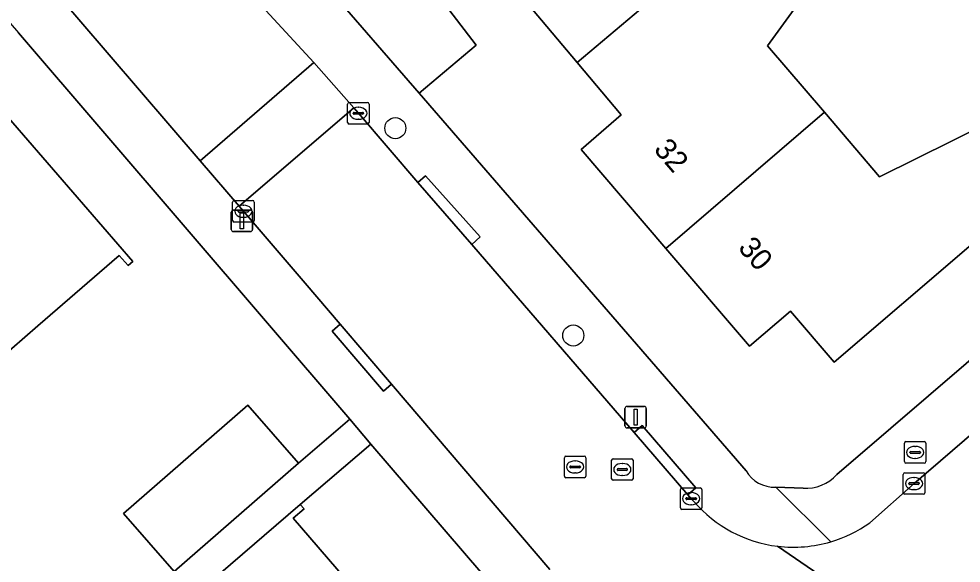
# Model space of a CAD drawing. Extents: x 159352 to 160617, y 385888 to 387323.
# Drawn here: x 160052.85 to 160096.58, y 386554.55 to 386579.83 of the extents above; entities that cross this region are included whole.
import ezdxf

# ---------------------------------------------------------------- set-up
doc = ezdxf.new("R2010")
doc.units = 0
for name, color, linetype in [('IMGEO_Boom', 7, 'Continuous'), ('IMGEO_Brandkraan', 7, 'Continuous'), ('IMGEO_Erf', 7, 'Continuous'), ('IMGEO_Groenvoorziening', 7, 'Continuous'), ('IMGEO_Kolk', 7, 'Continuous'), ('IMGEO_Lichtmast', 7, 'Continuous'), ('IMGEO_Muur', 7, 'Continuous'), ('IMGEO_Pand', 7, 'Continuous'), ('IMGEO_Pand_nummerreeks', 7, 'Continuous'), ('IMGEO_Rijbaan_lokaal_open', 7, 'Continuous'), ('IMGEO_Rioolput', 7, 'Continuous'), ('IMGEO_Voetpad_open', 7, 'Continuous')]:
    doc.layers.add(name, color=color, linetype=linetype)

msp = doc.modelspace()

# ---------------------------------------------------------------- linework, layer by layer
at = {"layer": 'IMGEO_Boom'}
for centre in [(160070.324, 386574.75), (160078.582, 386565.123)]:
    msp.add_circle(centre, 0.489, dxfattribs=at)
at = {"layer": 'IMGEO_Brandkraan'}
for p, q in [((160093.945, 386559.267), (160093.945, 386560.119)), ((160094.02, 386560.193), (160094.872, 386560.193)), ((160094.946, 386560.119), (160094.946, 386559.267)), ((160094.204, 386559.687), (160094.204, 386559.699)), ((160094.642, 386559.65), (160094.244, 386559.65)), ((160094.247, 386559.736), (160094.645, 386559.736)), ((160094.433, 386559.973), (160094.458, 386559.973)), ((160094.688, 386559.699), (160094.688, 386559.687)), ((160094.456, 386559.413), (160094.431, 386559.413)), ((160094.872, 386559.193), (160094.02, 386559.193))]:
    msp.add_line(p, q, dxfattribs=at)
for points in [[(160093.945, 386559.267), (160093.945, 386560.119)], [(160094.02, 386560.193), (160094.872, 386560.193)], [(160094.946, 386560.119), (160094.946, 386559.267)], [(160094.872, 386559.193), (160094.02, 386559.193)]]:
    msp.add_lwpolyline(points, dxfattribs=at)
for centre, radius, start, end in [((160094.022, 386560.117), 0.0765, 91.552, 178.448), ((160094.022, 386560.117), 0.0765, 91.552, 178.448), ((160094.87, 386560.117), 0.0765, 1.552, 88.448), ((160094.87, 386560.117), 0.0765, 1.552, 88.448), ((160094.244, 386559.696), 0.0403, 85.8775, 175.7526), ((160094.241, 386559.686), 0.0366, 178.938, 274.7102), ((160094.645, 386559.693), 0.043, 264.8664, 352.4533), ((160094.649, 386559.698), 0.0386, 1.7309, 96.639), ((160094.022, 386559.269), 0.0765, 181.552, 268.448), ((160094.022, 386559.269), 0.0765, 181.552, 268.448), ((160094.87, 386559.269), 0.0765, 271.552, 358.448), ((160094.87, 386559.269), 0.0765, 271.552, 358.448)]:
    msp.add_arc(centre, radius, start, end, dxfattribs=at)
for centre, major_axis, ratio, start_param, end_param in [((160094.432, 386559.693), (-0.387, 0.002), 0.722429, 4.712389, 7.853982), ((160094.457, 386559.693), (-0.39, 0.002), 0.717154, 1.570796, 4.712389)]:
    msp.add_ellipse(centre, major_axis=major_axis, ratio=ratio, start_param=start_param, end_param=end_param, dxfattribs=at)
at = {"layer": 'IMGEO_Erf'}
for points in [[(160090.811, 386558.67), (160093.321, 386560.82), (160105.45, 386571.234), (160152.311, 386611.469)], [(160094.816, 386602.103), (160091.885, 386599.851), (160091.516, 386599.567), (160092.699, 386598.028), (160090.602, 386596.417), (160089.419, 386597.956), (160089.107, 386597.716), (160084.647, 386601.225), (160081.392, 386598.724), (160078.303, 386596.351), (160080.543, 386591.136), (160079.522, 386590.351), (160080.242, 386589.414), (160078.374, 386587.978), (160077.653, 386588.916), (160077.608, 386588.881), (160074.849, 386586.762), (160070.389, 386590.271), (160067.05, 386587.783), (160069.506, 386584.574), (160070.113, 386583.782), (160074.078, 386578.601), (160071.431, 386576.368), (160086.602, 386558.839)], [(160050.83, 386579.324), (160032.343, 386563.294), (160034.542, 386560.758), (160034.744, 386560.933), (160035.161, 386560.453), (160040.776, 386565.318), (160046.48, 386570.261), (160052.11, 386575.139), (160051.674, 386575.643), (160051.863, 386575.806), (160058.14, 386568.562), (160057.919, 386568.37), (160057.513, 386568.838), (160053.735, 386565.564), (160051.915, 386563.987), (160046.211, 386559.045), (160040.394, 386554.005)], [(160063.485, 386561.889), (160065.833, 386559.195), (160068.208, 386561.23), (160052.835, 386579.175)], [(160060.059, 386554.163), (160057.711, 386556.857), (160063.485, 386561.889)], [(160076.932, 386551.047), (160069.192, 386560.082), (160065.914, 386557.274), (160066.092, 386557.067), (160065.59, 386556.634), (160070.408, 386551.034)], [(160087.975, 386558.078), (160089.245, 386558.032)]]:
    msp.add_lwpolyline(points, dxfattribs=at)
msp.add_lwpolyline([(160100.338, 386572.15), (160099.356, 386571.309), (160101.073, 386569.304), (160098.762, 386567.324), (160097.044, 386569.328), (160090.693, 386563.887), (160088.663, 386566.256), (160086.764, 386564.629), (160082.875, 386569.169), (160078.949, 386573.751), (160080.809, 386575.375), (160078.758, 386577.805), (160076.439, 386580.553), (160086.062, 386588.675), (160086.141, 386588.581), (160087.925, 386590.08), (160090.304, 386587.871), (160088.464, 386585.997), (160090.89, 386583.124), (160087.59, 386578.568), (160090.234, 386575.485), (160092.798, 386572.495), (160097.886, 386575.013)], close=True, dxfattribs=at)
for centre, radius, start, end in [((160087.929, 386559.614), 1.537, 210.2928, 271.7114), ((160089.379, 386559.945), 1.917, 266.0027, 318.33)]:
    msp.add_arc(centre, radius, start, end, dxfattribs=at)
at = {"layer": 'IMGEO_Groenvoorziening'}
msp.add_lwpolyline([(160071.431, 386576.368), (160074.078, 386578.601), (160070.113, 386583.782), (160067.046, 386581.434)], close=True, dxfattribs=at)
at = {"layer": 'IMGEO_Kolk'}
for p, q in [((160068.107, 386575.015), (160068.107, 386575.867)), ((160068.182, 386575.941), (160069.034, 386575.941)), ((160069.108, 386575.867), (160069.108, 386575.015)), ((160068.366, 386575.435), (160068.366, 386575.447)), ((160068.804, 386575.398), (160068.406, 386575.398)), ((160068.409, 386575.484), (160068.807, 386575.484)), ((160068.595, 386575.721), (160068.62, 386575.721)), ((160068.85, 386575.447), (160068.85, 386575.435)), ((160068.618, 386575.161), (160068.593, 386575.161)), ((160069.034, 386574.941), (160068.182, 386574.941)), ((160062.773, 386570.466), (160062.773, 386571.318)), ((160062.848, 386571.392), (160063.7, 386571.392)), ((160063.261, 386571.172), (160063.286, 386571.172)), ((160063.774, 386571.318), (160063.774, 386570.466)), ((160063.032, 386570.886), (160063.032, 386570.898)), ((160063.47, 386570.849), (160063.072, 386570.849)), ((160063.075, 386570.935), (160063.473, 386570.935)), ((160063.284, 386570.612), (160063.259, 386570.612)), ((160063.516, 386570.898), (160063.516, 386570.886)), ((160063.7, 386570.392), (160062.848, 386570.392)), ((160093.897, 386557.822), (160093.897, 386558.674)), ((160093.972, 386558.748), (160094.824, 386558.748)), ((160094.385, 386558.528), (160094.41, 386558.528)), ((160094.898, 386558.674), (160094.898, 386557.822)), ((160083.55, 386557.119), (160083.55, 386557.971)), ((160083.625, 386558.045), (160084.477, 386558.045)), ((160084.551, 386557.971), (160084.551, 386557.119)), ((160094.156, 386558.242), (160094.156, 386558.254)), ((160094.594, 386558.205), (160094.196, 386558.205)), ((160094.199, 386558.291), (160094.597, 386558.291)), ((160094.408, 386557.968), (160094.383, 386557.968)), ((160094.64, 386558.254), (160094.64, 386558.242)), ((160083.809, 386557.539), (160083.809, 386557.551)), ((160084.247, 386557.502), (160083.849, 386557.502)), ((160083.852, 386557.588), (160084.25, 386557.588)), ((160084.038, 386557.825), (160084.063, 386557.825)), ((160084.293, 386557.551), (160084.293, 386557.539)), ((160094.824, 386557.748), (160093.972, 386557.748)), ((160084.477, 386557.045), (160083.625, 386557.045)), ((160084.061, 386557.265), (160084.036, 386557.265))]:
    msp.add_line(p, q, dxfattribs=at)
for points in [[(160068.107, 386575.015), (160068.107, 386575.867)], [(160068.182, 386575.941), (160069.034, 386575.941)], [(160069.108, 386575.867), (160069.108, 386575.015)], [(160069.034, 386574.941), (160068.182, 386574.941)], [(160062.773, 386570.466), (160062.773, 386571.318)], [(160062.848, 386571.392), (160063.7, 386571.392)], [(160063.774, 386571.318), (160063.774, 386570.466)], [(160063.7, 386570.392), (160062.848, 386570.392)], [(160093.897, 386557.822), (160093.897, 386558.674)], [(160093.972, 386558.748), (160094.824, 386558.748)], [(160094.898, 386558.674), (160094.898, 386557.822)], [(160083.55, 386557.119), (160083.55, 386557.971)], [(160083.625, 386558.045), (160084.477, 386558.045)], [(160084.551, 386557.971), (160084.551, 386557.119)], [(160094.824, 386557.748), (160093.972, 386557.748)], [(160084.477, 386557.045), (160083.625, 386557.045)]]:
    msp.add_lwpolyline(points, dxfattribs=at)
for centre, radius, start, end in [((160068.184, 386575.865), 0.0765, 91.552, 178.448), ((160068.184, 386575.865), 0.0765, 91.552, 178.448), ((160069.032, 386575.865), 0.0765, 1.552, 88.448), ((160069.032, 386575.865), 0.0765, 1.552, 88.448), ((160068.406, 386575.444), 0.0403, 85.8775, 175.7526), ((160068.403, 386575.434), 0.0366, 178.938, 274.7102), ((160068.807, 386575.441), 0.043, 264.8664, 352.4533), ((160068.811, 386575.446), 0.0386, 1.7309, 96.639), ((160068.184, 386575.017), 0.0765, 181.552, 268.448), ((160068.184, 386575.017), 0.0765, 181.552, 268.448), ((160069.032, 386575.017), 0.0765, 271.552, 358.448), ((160069.032, 386575.017), 0.0765, 271.552, 358.448), ((160062.85, 386571.316), 0.0765, 91.552, 178.448), ((160062.85, 386571.316), 0.0765, 91.552, 178.448), ((160063.698, 386571.316), 0.0765, 1.552, 88.448), ((160063.698, 386571.316), 0.0765, 1.552, 88.448), ((160063.072, 386570.895), 0.0403, 85.8775, 175.7526), ((160063.069, 386570.885), 0.0366, 178.938, 274.7102), ((160063.473, 386570.892), 0.043, 264.8664, 352.4533), ((160063.477, 386570.897), 0.0386, 1.7309, 96.639), ((160062.85, 386570.468), 0.0765, 181.552, 268.448), ((160062.85, 386570.468), 0.0765, 181.552, 268.448), ((160063.698, 386570.468), 0.0765, 271.552, 358.448), ((160063.698, 386570.468), 0.0765, 271.552, 358.448), ((160093.974, 386558.672), 0.0765, 91.552, 178.448), ((160093.974, 386558.672), 0.0765, 91.552, 178.448), ((160094.822, 386558.672), 0.0765, 1.552, 88.448), ((160094.822, 386558.672), 0.0765, 1.552, 88.448), ((160083.627, 386557.969), 0.0765, 91.552, 178.448), ((160083.627, 386557.969), 0.0765, 91.552, 178.448), ((160084.475, 386557.969), 0.0765, 1.552, 88.448), ((160084.475, 386557.969), 0.0765, 1.552, 88.448), ((160094.196, 386558.251), 0.0403, 85.8775, 175.7526), ((160094.193, 386558.241), 0.0366, 178.938, 274.7102), ((160094.597, 386558.248), 0.043, 264.8664, 352.4533), ((160094.601, 386558.253), 0.0386, 1.7309, 96.639), ((160083.849, 386557.548), 0.0403, 85.8775, 175.7526), ((160083.846, 386557.538), 0.0366, 178.938, 274.7102), ((160084.25, 386557.545), 0.043, 264.8664, 352.4533), ((160084.254, 386557.55), 0.0386, 1.7309, 96.639), ((160093.974, 386557.824), 0.0765, 181.552, 268.448), ((160093.974, 386557.824), 0.0765, 181.552, 268.448), ((160094.822, 386557.824), 0.0765, 271.552, 358.448), ((160094.822, 386557.824), 0.0765, 271.552, 358.448), ((160083.627, 386557.121), 0.0765, 181.552, 268.448), ((160083.627, 386557.121), 0.0765, 181.552, 268.448), ((160084.475, 386557.121), 0.0765, 271.552, 358.448), ((160084.475, 386557.121), 0.0765, 271.552, 358.448)]:
    msp.add_arc(centre, radius, start, end, dxfattribs=at)
for centre, major_axis, ratio, start_param, end_param in [((160068.594, 386575.441), (-0.387, 0.002), 0.722429, 4.712389, 7.853982), ((160068.619, 386575.441), (-0.39, 0.002), 0.717154, 1.570796, 4.712389), ((160063.26, 386570.892), (-0.387, 0.002), 0.722429, 4.712389, 7.853982), ((160063.285, 386570.892), (-0.39, 0.002), 0.717154, 1.570796, 4.712389), ((160094.384, 386558.248), (-0.387, 0.002), 0.722429, 4.712389, 7.853982), ((160094.409, 386558.248), (-0.39, 0.002), 0.717154, 1.570796, 4.712389), ((160084.037, 386557.545), (-0.387, 0.002), 0.722429, 4.712389, 7.853982), ((160084.062, 386557.545), (-0.39, 0.002), 0.717154, 1.570796, 4.712389)]:
    msp.add_ellipse(centre, major_axis=major_axis, ratio=ratio, start_param=start_param, end_param=end_param, dxfattribs=at)
at = {"layer": 'IMGEO_Lichtmast'}
for p, q in [((160062.706, 386570.046), (160062.706, 386570.846)), ((160062.706, 386570.846), (160062.706, 386570.046)), ((160062.806, 386570.946), (160063.596, 386570.946)), ((160063.596, 386570.946), (160062.806, 386570.946)), ((160063.696, 386570.846), (160063.696, 386570.046)), ((160063.696, 386570.046), (160063.696, 386570.846)), ((160063.596, 386569.946), (160062.806, 386569.946)), ((160062.806, 386569.946), (160063.596, 386569.946)), ((160080.981, 386560.93), (160080.981, 386561.73)), ((160080.981, 386561.73), (160080.981, 386560.93)), ((160081.081, 386561.83), (160081.871, 386561.83)), ((160081.871, 386561.83), (160081.081, 386561.83)), ((160081.971, 386561.73), (160081.971, 386560.93)), ((160081.971, 386560.93), (160081.971, 386561.73)), ((160081.871, 386560.83), (160081.081, 386560.83)), ((160081.081, 386560.83), (160081.871, 386560.83))]:
    msp.add_line(p, q, dxfattribs=at)
for points in [[(160063.126, 386570.821), (160063.276, 386570.821), (160063.276, 386570.071), (160063.126, 386570.071), (160063.126, 386570.821)], [(160081.401, 386561.705), (160081.551, 386561.705), (160081.551, 386560.955), (160081.401, 386560.955), (160081.401, 386561.705)]]:
    msp.add_lwpolyline(points, dxfattribs=at)
for centre, start, end in [((160062.806, 386570.846), 90, 180), ((160062.806, 386570.846), 90, 180), ((160063.596, 386570.846), 0, 90), ((160063.596, 386570.846), 360, 90), ((160062.806, 386570.046), 180, 270), ((160062.806, 386570.046), 180, 270), ((160063.596, 386570.046), 270, 0), ((160063.596, 386570.046), 270, 0), ((160081.081, 386561.73), 90, 180), ((160081.081, 386561.73), 90, 180), ((160081.871, 386561.73), 0, 90), ((160081.871, 386561.73), 360, 90), ((160081.081, 386560.93), 180, 270), ((160081.081, 386560.93), 180, 270), ((160081.871, 386560.93), 270, 0), ((160081.871, 386560.93), 270, 0)]:
    msp.add_arc(centre, 0.1, start, end, dxfattribs=at)
at = {"layer": 'IMGEO_Muur'}
msp.add_lwpolyline([(160093.321, 386560.82), (160105.45, 386571.234)], dxfattribs=at)
at = {"layer": 'IMGEO_Pand'}
for points in [[(160088.375, 386585.922), (160086.141, 386588.581), (160086.062, 386588.675), (160076.439, 386580.553), (160078.758, 386577.805), (160082.579, 386581.03)], [(160087.59, 386578.568), (160090.89, 386583.124), (160088.464, 386585.997), (160088.375, 386585.922), (160082.579, 386581.03), (160078.758, 386577.805), (160080.809, 386575.375), (160078.949, 386573.751), (160082.875, 386569.169), (160090.234, 386575.485)], [(160051.915, 386563.987), (160053.735, 386565.564), (160057.513, 386568.838), (160057.919, 386568.37), (160058.14, 386568.562), (160051.863, 386575.806), (160051.674, 386575.643), (160052.11, 386575.139), (160046.48, 386570.261)], [(160097.044, 386569.328), (160099.356, 386571.309), (160100.338, 386572.15), (160097.886, 386575.013), (160092.798, 386572.495), (160090.234, 386575.485), (160082.875, 386569.169), (160086.764, 386564.629), (160088.663, 386566.256), (160090.693, 386563.887)], [(160065.833, 386559.195), (160063.485, 386561.889), (160057.711, 386556.857), (160060.059, 386554.163)], [(160070.408, 386551.034), (160065.59, 386556.634), (160066.092, 386557.067), (160065.914, 386557.274), (160062.124, 386554.014), (160058.892, 386551.233), (160063.89, 386545.425)]]:
    msp.add_lwpolyline(points, close=True, dxfattribs=at)
at = {"layer": 'IMGEO_Rijbaan_lokaal_open'}
for points in [[(160161.756, 386607.189), (160161.925, 386607.348), (160162.881, 386608.029), (160158.418, 386613.357), (160158.13, 386613.069), (160157.968, 386612.928), (160156.241, 386611.47), (160154.501, 386610.001), (160151.63, 386607.535), (160146.136, 386602.824), (160142.938, 386600.046), (160138.349, 386596.1), (160132.059, 386590.734), (160129.595, 386588.592), (160124.473, 386584.176), (160118.907, 386579.359), (160115.469, 386576.386), (160106.75, 386568.883), (160094.399, 386558.248), (160092.336, 386556.425)], [(160048.58, 386588.011), (160061.27, 386573.228), (160066.549, 386577.796), (160062.824, 386581.843), (160054.138, 386591.935)], [(160073.868, 386569.344), (160071.37, 386572.228), (160068.607, 386575.44), (160068.394, 386575.697), (160063.077, 386571.123), (160066.145, 386567.549), (160067.766, 386565.648), (160070.147, 386562.861), (160077.486, 386554.26)], [(160084.181, 386557.416), (160084.05, 386557.544), (160083.893, 386557.726), (160081.403, 386560.618), (160073.868, 386569.344)], [(160094.968, 386542.33), (160097.285, 386539.714), (160102.115, 386533.9), (160108.859, 386526.114), (160112.585, 386521.812), (160116.603, 386517.173), (160118.104, 386515.429), (160120.479, 386512.671), (160120.672, 386512.446), (160129.132, 386502.563), (160129.843, 386501.718), (160130.555, 386500.613), (160130.853, 386500.805), (160136.244, 386505.282), (160133.39, 386508.593), (160133.259, 386508.751), (160132.757, 386509.34), (160130.529, 386511.974), (160103.652, 386543.237), (160100.894, 386546.464), (160100.736, 386546.642), (160088.066, 386555.337)], [(160088.066, 386555.337), (160100.736, 386546.642)]]:
    msp.add_lwpolyline(points, dxfattribs=at)
msp.add_lwpolyline([(160066.549, 386577.796), (160061.27, 386573.228), (160063.077, 386571.123), (160068.394, 386575.697)], close=True, dxfattribs=at)
for centre, radius, start, end in [((160088.804, 386561.385), 6.093, 220.6494, 263.045), ((160088.794, 386561.39), 6.099, 286.5551, 305.5029), ((160088.8, 386561.385), 6.092, 263.0798, 286.5167)]:
    msp.add_arc(centre, radius, start, end, dxfattribs=at)
at = {"layer": 'IMGEO_Rioolput'}
for p, q in [((160078.167, 386558.593), (160078.167, 386559.445)), ((160078.242, 386559.519), (160079.094, 386559.519)), ((160078.655, 386559.299), (160078.68, 386559.299)), ((160079.168, 386559.445), (160079.168, 386558.593)), ((160080.356, 386558.474), (160080.356, 386559.326)), ((160080.431, 386559.4), (160081.283, 386559.4)), ((160081.357, 386559.326), (160081.357, 386558.474)), ((160078.426, 386559.013), (160078.426, 386559.025)), ((160078.864, 386558.976), (160078.466, 386558.976)), ((160078.469, 386559.062), (160078.867, 386559.062)), ((160078.91, 386559.025), (160078.91, 386559.013)), ((160080.615, 386558.894), (160080.615, 386558.906)), ((160081.053, 386558.857), (160080.655, 386558.857)), ((160080.658, 386558.943), (160081.056, 386558.943)), ((160080.844, 386559.18), (160080.869, 386559.18)), ((160081.099, 386558.906), (160081.099, 386558.894)), ((160079.094, 386558.519), (160078.242, 386558.519)), ((160078.678, 386558.739), (160078.653, 386558.739)), ((160081.283, 386558.4), (160080.431, 386558.4)), ((160080.867, 386558.62), (160080.842, 386558.62))]:
    msp.add_line(p, q, dxfattribs=at)
for points in [[(160078.167, 386558.593), (160078.167, 386559.445)], [(160078.242, 386559.519), (160079.094, 386559.519)], [(160079.168, 386559.445), (160079.168, 386558.593)], [(160080.356, 386558.474), (160080.356, 386559.326)], [(160080.431, 386559.4), (160081.283, 386559.4)], [(160081.357, 386559.326), (160081.357, 386558.474)], [(160079.094, 386558.519), (160078.242, 386558.519)], [(160081.283, 386558.4), (160080.431, 386558.4)]]:
    msp.add_lwpolyline(points, dxfattribs=at)
for centre, radius, start, end in [((160078.244, 386559.443), 0.0765, 91.552, 178.448), ((160078.244, 386559.443), 0.0765, 91.552, 178.448), ((160079.092, 386559.443), 0.0765, 1.552, 88.448), ((160079.092, 386559.443), 0.0765, 1.552, 88.448), ((160080.433, 386559.324), 0.0765, 91.552, 178.448), ((160080.433, 386559.324), 0.0765, 91.552, 178.448), ((160081.281, 386559.324), 0.0765, 1.552, 88.448), ((160081.281, 386559.324), 0.0765, 1.552, 88.448), ((160078.466, 386559.022), 0.0403, 85.8775, 175.7526), ((160078.463, 386559.012), 0.0366, 178.938, 274.7102), ((160078.867, 386559.019), 0.043, 264.8664, 352.4533), ((160078.871, 386559.024), 0.0386, 1.7309, 96.639), ((160080.655, 386558.903), 0.0403, 85.8775, 175.7526), ((160080.652, 386558.893), 0.0366, 178.938, 274.7102), ((160081.056, 386558.9), 0.043, 264.8664, 352.4533), ((160081.06, 386558.905), 0.0386, 1.7309, 96.639), ((160078.244, 386558.595), 0.0765, 181.552, 268.448), ((160078.244, 386558.595), 0.0765, 181.552, 268.448), ((160079.092, 386558.595), 0.0765, 271.552, 358.448), ((160079.092, 386558.595), 0.0765, 271.552, 358.448), ((160080.433, 386558.476), 0.0765, 181.552, 268.448), ((160080.433, 386558.476), 0.0765, 181.552, 268.448), ((160081.281, 386558.476), 0.0765, 271.552, 358.448), ((160081.281, 386558.476), 0.0765, 271.552, 358.448)]:
    msp.add_arc(centre, radius, start, end, dxfattribs=at)
for centre, major_axis, ratio, start_param, end_param in [((160078.654, 386559.019), (-0.387, 0.002), 0.722429, 4.712389, 7.853982), ((160078.679, 386559.019), (-0.39, 0.002), 0.717154, 1.570796, 4.712389), ((160080.843, 386558.9), (-0.387, 0.002), 0.722429, 4.712389, 7.853982), ((160080.868, 386558.9), (-0.39, 0.002), 0.717154, 1.570796, 4.712389)]:
    msp.add_ellipse(centre, major_axis=major_axis, ratio=ratio, start_param=start_param, end_param=end_param, dxfattribs=at)
at = {"layer": 'IMGEO_Voetpad_open'}
for points in [[(160153.463, 386612.467), (160152.311, 386611.469), (160105.45, 386571.234), (160093.321, 386560.82), (160090.811, 386558.67)], [(160054.138, 386591.935), (160062.824, 386581.843), (160066.549, 386577.796), (160068.394, 386575.697), (160068.607, 386575.44), (160071.37, 386572.228), (160071.72, 386572.541), (160074.262, 386569.697), (160073.868, 386569.344), (160081.403, 386560.618), (160081.781, 386560.944), (160084.271, 386558.052), (160083.893, 386557.726), (160084.05, 386557.544), (160084.181, 386557.416)], [(160077.486, 386554.26), (160070.147, 386562.861), (160069.767, 386562.537), (160067.386, 386565.324), (160067.766, 386565.648), (160066.145, 386567.549), (160063.077, 386571.123), (160061.27, 386573.228), (160048.58, 386588.011)], [(160046.862, 386586.06), (160048.581, 386584.095), (160048.594, 386584.095), (160052.836, 386579.18), (160052.835, 386579.175), (160068.208, 386561.23), (160069.192, 386560.082), (160076.932, 386551.047), (160078.787, 386549.284), (160081.292, 386547.456), (160085.404, 386545.586), (160089.246, 386543.507)], [(160086.602, 386558.839), (160071.431, 386576.368), (160067.046, 386581.434)], [(160092.336, 386556.425), (160094.399, 386558.248), (160106.75, 386568.883), (160106.424, 386569.261), (160118.581, 386579.737)], [(160089.245, 386558.032), (160087.975, 386558.078), (160090.532, 386555.544)], [(160090.532, 386555.544), (160087.975, 386558.078)]]:
    msp.add_lwpolyline(points, dxfattribs=at)
for points in [[(160073.868, 386569.344), (160074.262, 386569.697), (160071.72, 386572.541), (160071.37, 386572.228)], [(160070.147, 386562.861), (160067.766, 386565.648), (160067.386, 386565.324), (160069.767, 386562.537)], [(160065.914, 386557.274), (160069.192, 386560.082), (160068.208, 386561.23), (160065.833, 386559.195), (160060.059, 386554.163), (160056.41, 386551.112), (160055.038, 386549.923), (160056.034, 386548.774), (160058.892, 386551.233), (160062.124, 386554.014)], [(160083.893, 386557.726), (160084.271, 386558.052), (160081.781, 386560.944), (160081.403, 386560.618)]]:
    msp.add_lwpolyline(points, close=True, dxfattribs=at)
for centre, radius, start, end in [((160087.929, 386559.614), 1.537, 210.2928, 271.7114), ((160089.379, 386559.945), 1.917, 266.0027, 318.33), ((160088.804, 386561.385), 6.093, 220.6494, 263.045), ((160088.794, 386561.39), 6.099, 286.5551, 305.5029), ((160088.8, 386561.385), 6.092, 263.0798, 286.5167)]:
    msp.add_arc(centre, radius, start, end, dxfattribs=at)

# ---------------------------------------------------------------- texts
at = {"layer": 'IMGEO_Pand_nummerreeks'}
for s, p in [('32', (160082.277, 386573.74)), ('30', (160086.188, 386569.174))]:
    msp.add_text(s, height=1, rotation=310.5881, dxfattribs=at).set_placement(p)

doc.saveas('drawing.dxf')
